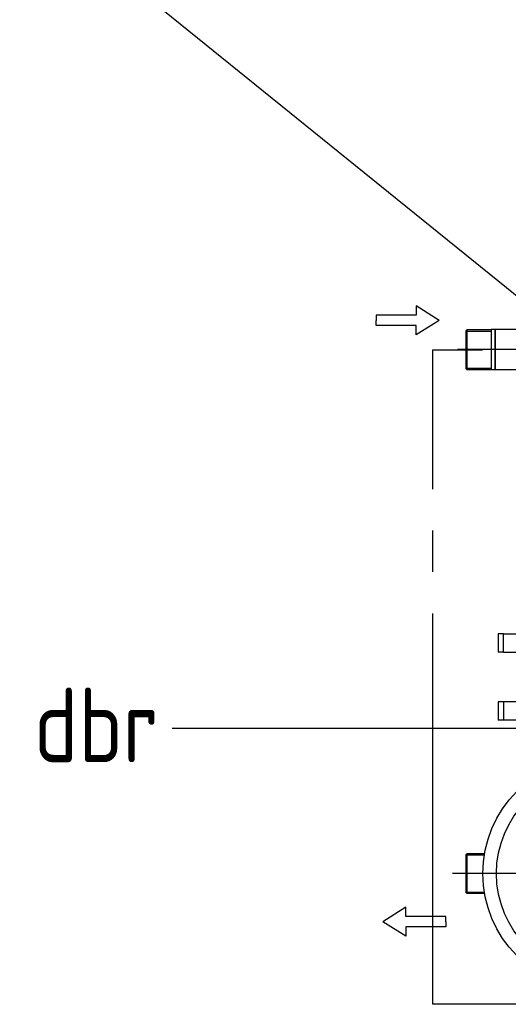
# Model space of a CAD drawing. Extents: x -132501 to 411300, y -42818 to 427495.
# Tile 272 of 330: x 198054 to 198643, y 215939 to 217128. Entities that reach past the tile are written whole.
import ezdxf

# ---------------------------------------------------------------- set-up
doc = ezdxf.new("R2010")
doc.units = 0
doc.header["$LTSCALE"] = 50
for name, pattern in [('CENTER2', [28.575, 19.05, -3.175, 3.175, -3.175]), ('DASHDOT', [300, 250, -25, 0, -25]), ('KWATER', [10, 7, -1, 1, -1])]:
    doc.linetypes.add(name, pattern=pattern)
for name, color, linetype in [('1_ZOLL_OVALFLANS', 7, 'CONTINUOUS'), ('405809_-_FT_STUT', 7, 'CONTINUOUS'), ('53---0--WATERINST', 2, 'CONTINUOUS'), ('53WA', 3, 'DASHDOT'), ('96158847_-_FT_RO', 7, 'CONTINUOUS'), ('96871164_DD_18_P', 7, 'CONTINUOUS'), ('__DEFILE04.EMEA.', 7, 'CONTINUOUS'), ('Default', 7, 'CONTINUOUS')]:
    doc.layers.add(name, color=color, linetype=linetype)
doc.styles.add('ISO25', font='ISO', dxfattribs={"width": 0.9, "height": 125})

# ---------------------------------------------------------------- blocks, each defined once
blk = doc.blocks.new('SEANNOT_GROUP6')
at = {"layer": 'Default', "color": 7, "linetype": 'CENTER2'}
blk.add_line((49.64, 98.57), (133.06, 98.57), dxfattribs=at)
blk = doc.blocks.new('SEANNOT_GROUP15')
at = {"layer": 'Default', "color": 7, "linetype": 'CENTER2'}
blk.add_line((103.8, 35.3), (132.46, 35.3), dxfattribs=at)
blk = doc.blocks.new('SE1')
at = {"layer": '1_ZOLL_OVALFLANS', "color": 7, "linetype": 'Continuous'}
for p, q in [((126.89, 71.84), (124.2, 71.84)), ((126.89, 71.84), (127.54, 71.84)), ((126.89, 71.84), (126.89, 69.64)), ((127.54, 69.64), (127.54, 71.84)), ((126.89, 69.64), (124.2, 69.64)), ((126.89, 69.64), (127.54, 69.64))]:
    blk.add_line(p, q, dxfattribs=at)
at = {"layer": '405809_-_FT_STUT', "color": 7, "linetype": 'Continuous'}
for p, q in [((131.31, 100.96), (129.18, 100.96)), ((131.39, 100.81), (129.18, 100.81)), ((131.31, 96.18), (131.31, 100.96)), ((131.39, 100.89), (131.31, 100.96)), ((131.39, 100.89), (131.39, 96.26)), ((131.39, 96.33), (129.18, 96.33)), ((129.18, 96.18), (131.31, 96.18)), ((131.31, 96.18), (131.39, 96.26)), ((127.89, 32.89), (127.89, 37.72)), ((128.39, 37.72), (127.89, 37.72)), ((128.39, 32.89), (128.39, 37.72)), ((131.31, 37.69), (128.39, 37.69)), ((131.39, 37.54), (128.39, 37.54)), ((131.31, 32.91), (131.31, 37.69)), ((131.39, 37.62), (131.31, 37.69)), ((131.39, 37.62), (131.39, 32.99)), ((127.89, 32.89), (128.39, 32.89)), ((131.39, 33.06), (128.39, 33.06)), ((128.39, 32.91), (131.31, 32.91)), ((131.31, 32.91), (131.39, 32.99))]:
    blk.add_line(p, q, dxfattribs=at)
at = {"layer": '96158847_-_FT_RO', "color": 7, "linetype": 'Continuous'}
for p, q in [((127.89, 37.72), (124.69, 37.72)), ((127.89, 37.72), (127.89, 32.89)), ((103.59, 32.89), (127.89, 32.89))]:
    blk.add_line(p, q, dxfattribs=at)
at = {"layer": '96871164_DD_18_P', "color": 7, "linetype": 'Continuous'}
for radius in [14, 12.36]:
    blk.add_circle((115.39, 98.57), radius, dxfattribs=at)
at = {"layer": '__DEFILE04.EMEA.', "color": 7, "linetype": 'Continuous'}
for p, q in [((124.2, 80.04), (126.89, 80.04)), ((126.89, 80.04), (127.54, 80.04)), ((126.89, 77.84), (126.89, 80.04)), ((127.54, 77.84), (127.54, 80.04)), ((124.2, 77.84), (126.89, 77.84)), ((126.89, 77.84), (127.54, 77.84))]:
    blk.add_line(p, q, dxfattribs=at)
blk = doc.blocks.new('Pfeil_1')
at = {"layer": 'Default', "color": 7, "linetype": 'Continuous'}
for p, q in [((0, 1.74), (2.79, 3.48)), ((2.79, 3.48), (2.79, 2.37)), ((0, 1.74), (2.79, 0)), ((2.79, 2.37), (7.59, 2.37)), ((7.59, 2.37), (7.59, 1.74)), ((7.59, 1.11), (7.59, 1.74)), ((2.79, 0), (2.79, 1.11)), ((2.79, 1.11), (7.59, 1.11))]:
    blk.add_line(p, q, dxfattribs=at)
blk = doc.blocks.new('Pfeill_1')
at = {"layer": 'Default', "color": 7, "linetype": 'Continuous'}
for p, q in [((4.81, 0.63), (4.81, 1.74)), ((4.81, 1.74), (7.59, 0)), ((0, 0), (0, 0.63)), ((0, 0.63), (4.81, 0.63)), ((0, 0), (0, -0.63)), ((0, -0.63), (4.81, -0.63)), ((4.81, -1.74), (7.59, 0)), ((4.81, -0.63), (4.81, -1.74))]:
    blk.add_line(p, q, dxfattribs=at)
blk = doc.blocks.new('Pfeil_2')
at = {"layer": 'Default', "color": 7}
blk.add_blockref('Pfeill_1', (0, 1.74), dxfattribs=at)

msp = doc.modelspace()

# ---------------------------------------------------------------- linework, layer by layer
at = {"layer": '53---0--WATERINST', "color": 5, "linetype": 'KWATER'}
for p, q in [((198552.3349, 216061.3709), (198552.3349, 216729.5636)), ((198552.3349, 216729.5636), (198612.1891, 216729.5636)), ((198552.3349, 215939.315), (198552.3349, 216061.3709)), ((199738.7616, 215939.315), (198552.3349, 215939.315))]:
    msp.add_line(p, q, dxfattribs=at)
at = {"layer": '53WA', "color": 1, "linetype": 'Continuous'}
msp.add_line((199194.7215, 216356.1666), (197439.0289, 217777.5193), dxfattribs=at)
at = {"layer": '53WA', "color": 5, "linetype": 'Continuous'}
msp.add_line((198237.6127, 216272.8827), (200711.845, 216272.8827), dxfattribs=at)

# ---------------------------------------------------------------- block references
at = {"layer": 'Default', "xscale": 10, "yscale": 10, "zscale": 10, "rotation": 180}
for name in ['SE1', 'SEANNOT_GROUP15', 'SEANNOT_GROUP6']:
    msp.add_blockref(name, (199906.4318, 217082.9475), dxfattribs=at)
at = {"layer": 'Default', "color": 7, "xscale": 10, "yscale": 10, "zscale": 10, "rotation": 180}
for name, p in [('Pfeil_1', (198559.8655, 216782.6436)), ('Pfeil_2', (198567.8899, 216056.4324))]:
    msp.add_blockref(name, p, dxfattribs=at)

# ---------------------------------------------------------------- texts
at = {"layer": '53WA', "color": 1, "linetype": 'Continuous', "style": 'ISO25', "width": 0.9}
msp.add_text('dbr', height=90, dxfattribs=at).set_placement((198070.9117, 216231.5466))

doc.saveas('drawing.dxf')
